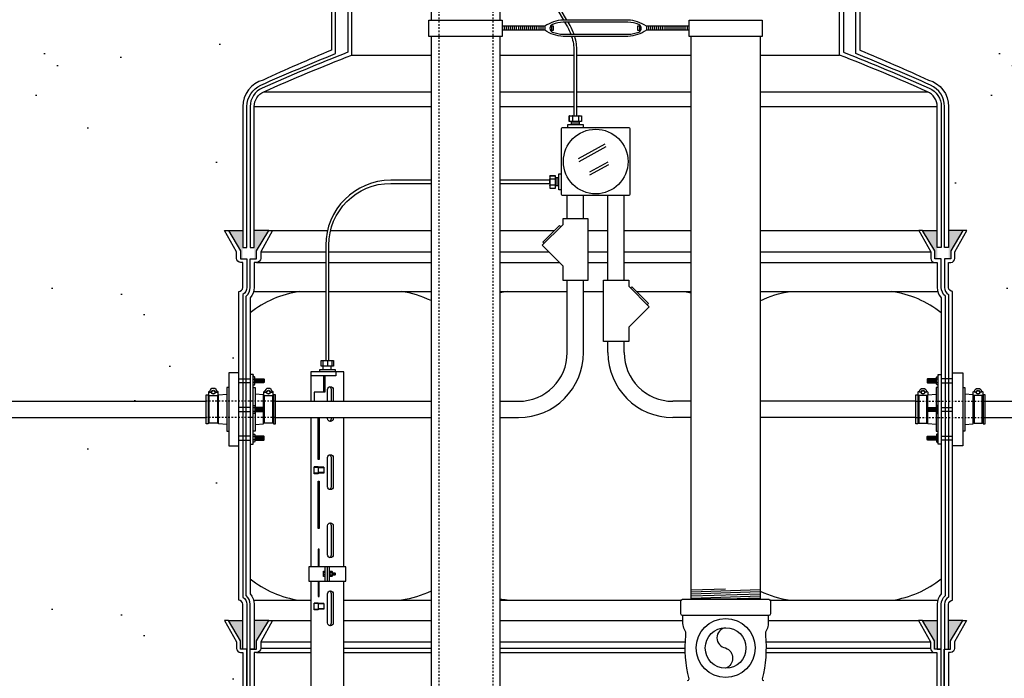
# Model space of a CAD drawing. Extents: x -285 to 5863, y 308 to 3178.
# Tile 517 of 622: x 5009 to 5070, y 918 to 959. Entities that reach past the tile are written whole.
import ezdxf

# ---------------------------------------------------------------- set-up
doc = ezdxf.new("R2010")
doc.units = 0
doc.header["$MEASUREMENT"] = 0
doc.header["$PDSIZE"] = 1
doc.linetypes.add('HIDDEN5', pattern=[0.05, 0.025, -0.025])
doc.layers.get('DEFPOINTS').update_dxf_attribs({"linetype": 'CONTINUOUS'})
for name, color, linetype in [('BOOT-CONDUIT', 1, 'CONTINUOUS'), ('CONDUIT', 2, 'CONTINUOUS'), ('DIM', 3, 'CONTINUOUS'), ('EXTRACTOR', 3, 'CONTINUOUS'), ('FILL-TUBE', 1, 'CONTINUOUS'), ('FRP-COLLAR', 1, 'CONTINUOUS'), ('FRP-SUMP', 2, 'CONTINUOUS'), ('GALV-4-PIPE', 4, 'CONTINUOUS'), ('J-BOX', 2, 'CONTINUOUS'), ('PEAGRAVEL-HATCH', 3, 'CONTINUOUS'), ('PROBE', 2, 'CONTINUOUS')]:
    doc.layers.add(name, color=color, linetype=linetype)
doc.styles.add('SIMPLEX', font='simplex')
doc.dimstyles.new('DIM64', dxfattribs={"dimscale": 64, "dimtxt": 0.09375, "dimasz": 0.09375, "dimexe": 0.0625, "dimexo": 0.0625, "dimgap": 0.046875, "dimtad": 1, "dimdec": 4, "dimzin": 3, "dimdsep": 46, "dimlunit": 4, "dimtxsty": 'SIMPLEX', "dimcen": 0, "dimclrd": 256, "dimclre": 256, "dimclrt": 256, "dimadec": 0, "dimazin": 0, "dimtfac": 1, "dimtdec": 4, "dimtmove": 0, "dimatfit": 3, "dimfxl": 1, "dimfrac": 2, "dimtolj": 1, "dimtzin": 0, "dimarcsym": 0})

# ---------------------------------------------------------------- blocks, each defined once
blk = doc.blocks.new('*D53')
at = {"layer": 'DEFPOINTS', "color": 0, "transparency": 16777216}
for p in [(5440.235, 978.296), (4823.479, 978.015), (4823.479, 700.523)]:
    blk.add_point(p, dxfattribs=at)
at = {"layer": 'DIM', "lineweight": -2, "transparency": 16777216}
for p, q in [((4823.479, 974.015), (4823.479, 696.523)), ((5440.235, 974.296), (5440.235, 696.523)), ((5434.235, 700.523), (4829.479, 700.523))]:
    blk.add_line(p, q, dxfattribs=at)
at = {"layer": 'DIM', "transparency": 16777216}
for points in [[(4829.479, 701.523), (4829.479, 699.523), (4823.479, 700.523)], [(5434.235, 701.523), (5434.235, 699.523), (5440.235, 700.523)]]:
    blk.add_solid(points, dxfattribs=at)
at = {"layer": 'DIM', "transparency": 16777216, "insert": (5131.857, 708.095), "char_height": 6, "attachment_point": 5, "style": 'SIMPLEX'}
blk.add_mtext('\\A1;51\'-4 3/4" (F.V. TANK SLAB)', dxfattribs=at)

msp = doc.modelspace()

# ---------------------------------------------------------------- hatches: boundary and pattern name
at = {"layer": 'FRP-SUMP'}
for points in [[(5023.01817, 945.77096), (5022.13472, 945.77096), (5022.88472, 944.52096), (5022.88472, 944.02096), (5023.01817, 944.02096)], [(5024.61817, 945.77096), (5023.71817, 945.77096), (5023.71817, 944.02096), (5023.86817, 944.02096), (5023.86817, 944.52096)], [(5065.73241, 945.77096), (5064.83241, 945.77096), (5065.58241, 944.52096), (5065.58241, 944.02096), (5065.73241, 944.02096)], [(5067.31586, 945.77096), (5066.43241, 945.77096), (5066.43241, 944.02096), (5066.56586, 944.02096), (5066.56586, 944.52096)], [(5023.01817, 921.77328), (5022.13472, 921.77328), (5022.88472, 920.52328), (5022.88472, 920.02328), (5023.01817, 920.02328)], [(5024.61817, 921.77328), (5023.71817, 921.77328), (5023.71817, 920.02328), (5023.86817, 920.02328), (5023.86817, 920.52328)], [(5065.73241, 921.77328), (5064.81817, 921.77328), (5065.56817, 920.52328), (5065.56817, 920.02328), (5065.71817, 920.02328), (5065.73241, 920.02328)], [(5067.30162, 921.77328), (5066.43241, 921.77328), (5066.43241, 920.02328), (5066.55162, 920.02328), (5066.55162, 920.52328)]]:
    msp.add_hatch(color=256, dxfattribs=at).paths.add_polyline_path(points)
at = {"layer": 'PEAGRAVEL-HATCH'}
h = msp.add_hatch(dxfattribs=at)
h.set_pattern_fill('AR-SAND', color=256, scale=7.5, style=0)
h.set_pattern_definition([(37.5, (5002.229, 935.266), (-0.4725, 14.4512), [0, -11.4, 0, -12.75, 0, -12.1875]), (7.5, (5002.229, 935.266), (13.273, 21.166), [0, -6.15, 0, -10.275, 0, -3.9375]), (327.5, (4993.004, 935.266), (23.356, 0.0424), [0, -3.75, 0, -13.5, 0, -17.625]), (317.5, (4993.004, 935.266), (22.546, 6.583), [0, -1.875, 0, -8.85, 0, -10.125])])
h.paths.add_polyline_path([(5028.47182, 956.87655), (5028.47451, 964.50891), (5002.22882, 964.50891), (5002.22882, 935.26579), (5020.77253, 935.26579), (5020.77253, 935.66298), (5020.90865, 935.66298), (5020.90865, 935.83262, -0.41421356), (5020.9399, 935.86444), (5020.95915, 935.86444, 0.35187469), (5020.97365, 935.87609, 2.48870246), (5020.95272, 935.82484), (5020.96805, 935.82484, -0.89681203), (5021.43766, 935.87609, 0.3518816), (5021.45216, 935.86444), (5021.47083, 935.86444, -0.41421372), (5021.50265, 935.83319), (5021.50265, 935.66211), (5022.02567, 935.69869), (5022.02567, 936.11157), (5022.14942, 936.11157), (5022.14942, 937.00876), (5022.76817, 937.00876), (5022.76817, 942.02096, 0.41421356), (5023.01817, 942.27096), (5023.01817, 943.80737), (5022.88472, 943.80737, -0.41421356), (5022.63472, 944.05737), (5022.63472, 944.45572), (5021.89819, 945.77096), (5022.13472, 945.77096), (5023.01817, 945.77096), (5023.01817, 953.39639, -0.33671624), (5024.26206, 955.03406, -0.00822165)])
h = msp.add_hatch(dxfattribs=at)
h.set_pattern_fill('AR-SAND', color=256, scale=7.5, style=0)
h.set_pattern_definition([(37.5, (5060.977, 935.266), (-0.4725, 14.4512), [0, -11.4, 0, -12.75, 0, -12.1875]), (7.5, (5060.977, 935.266), (13.273, 21.166), [0, -6.15, 0, -10.275, 0, -3.9375]), (327.5, (5051.752, 935.266), (23.356, 0.0424), [0, -3.75, 0, -13.5, 0, -17.625]), (317.5, (5051.752, 935.266), (22.546, 6.5826), [0, -1.875, 0, -8.85, 0, -10.125])])
h.paths.add_polyline_path([(5102.47882, 961.79407), (5060.97703, 961.79407), (5060.97876, 956.87655, -0.00822165), (5065.18852, 955.03406, -0.33671624), (5066.43241, 953.39639), (5066.43241, 945.77096), (5067.31586, 945.77096), (5067.55239, 945.77096), (5066.81586, 944.45572), (5066.81586, 944.05737, -0.41421356), (5066.56586, 943.80737), (5066.43241, 943.80737), (5066.43241, 942.27096, 0.41421356), (5066.68241, 942.02096), (5066.68241, 937.00876), (5067.30116, 937.00876), (5067.30116, 936.11157), (5067.42491, 936.11157), (5067.42491, 935.69869), (5067.94793, 935.66211), (5067.94793, 935.83262, -0.6000578), (5067.9928, 935.86555, 0.46507483), (5068.01292, 935.87609, -0.80321759), (5068.47693, 935.87609, 0.57507133), (5068.49846, 935.8621, -0.53001081), (5068.54193, 935.83319), (5068.54193, 935.66298), (5068.67805, 935.66298), (5068.67805, 935.26576), (5102.47882, 935.26576)])
h = msp.add_hatch(dxfattribs=at)
h.set_pattern_fill('AR-SAND', color=256, scale=7.5, style=0)
h.set_pattern_definition([(37.5, (5002.229, 915.523), (-0.4725, 14.451), [0, -11.4, 0, -12.75, 0, -12.1875]), (7.5, (5002.229, 915.523), (13.273, 21.166), [0, -6.15, 0, -10.275, 0, -3.9375]), (327.5, (4993.004, 915.523), (23.356, 0.0424), [0, -3.75, 0, -13.5, 0, -17.625]), (317.5, (4993.004, 915.523), (22.546, 6.583), [0, -1.875, 0, -8.85, 0, -10.125])])
h.paths.add_polyline_path([(5022.76817, 932.52282), (5022.14942, 932.52282), (5022.14942, 933.42001), (5022.02567, 933.42001), (5022.02567, 933.8329), (5021.51503, 933.8686), (5021.51503, 933.93048), (5021.45315, 933.93048), (5021.45315, 933.91464), (5020.95815, 933.91464), (5020.89628, 933.93048), (5020.89628, 933.8686), (5020.77253, 933.8686), (5020.77253, 934.26579), (5002.22882, 934.26579), (5002.22882, 916.52404), (5002.47882, 916.52404, 0.41421356), (5003.12802, 915.87484), (5003.12802, 915.52328), (5004.72882, 915.52328), (5005.72882, 917.52328), (5010.72882, 917.52328), (5011.72882, 915.52328), (5023.01817, 915.52328), (5023.01817, 919.80969), (5022.88472, 919.80969, -0.41421356), (5022.63472, 920.05969), (5022.63472, 920.45804), (5021.89819, 921.77328), (5022.13472, 921.77328), (5023.01817, 921.77328), (5023.01817, 922.77328, 0.41421356), (5022.76817, 923.02328)])
h = msp.add_hatch(dxfattribs=at)
h.set_pattern_fill('AR-SAND', color=256, scale=7.5, style=0)
h.set_pattern_definition([(37.5, (5066.682, 915.523), (-0.4725, 14.4512), [0, -11.4, 0, -12.75, 0, -12.1875]), (7.5, (5066.682, 915.523), (13.273, 21.166), [0, -6.15, 0, -10.275, 0, -3.9375]), (327.5, (5057.457, 915.523), (23.356, 0.0424), [0, -3.75, 0, -13.5, 0, -17.625]), (317.5, (5057.457, 915.523), (22.546, 6.5826), [0, -1.875, 0, -8.85, 0, -10.125])])
h.paths.add_polyline_path([(5102.47882, 934.26576), (5068.67805, 934.26576), (5068.67805, 933.8686), (5068.5543, 933.8686), (5068.5543, 933.93048), (5068.49243, 933.93048), (5068.49243, 933.91464), (5067.99743, 933.91464), (5067.93555, 933.93048), (5067.93555, 933.8686), (5067.42491, 933.8329), (5067.42491, 933.42001), (5067.30116, 933.42001), (5067.30116, 932.52282), (5066.68241, 932.52282), (5066.68241, 923.02328), (5066.68241, 921.77328), (5067.30162, 921.77328), (5067.53816, 921.77328), (5066.80162, 920.45804), (5066.80162, 920.05969, -0.26074536), (5066.68241, 919.84663), (5066.68241, 915.52328), (5074.22882, 915.52328), (5075.22882, 917.52328), (5080.22882, 917.52328), (5081.22882, 915.52328), (5090.72882, 915.52328), (5091.72882, 917.52328), (5096.72882, 917.52328), (5097.72882, 915.52328), (5102.47882, 915.52328)])

# ---------------------------------------------------------------- linework, layer by layer
at = {"layer": 'BOOT-CONDUIT', "color": 7}
for p, q in [((5022.76817, 936.65122), (5023.46817, 936.65122)), ((5023.46817, 936.40372), (5022.76817, 936.40372)), ((5023.65112, 936.62686), (5023.75705, 936.62686)), ((5023.75705, 936.42787), (5023.65112, 936.42787)), ((5023.80611, 936.40362), (5023.80611, 936.65112)), ((5023.86861, 936.40362), (5023.86861, 936.65112)), ((5023.93111, 936.40362), (5023.93111, 936.65112)), ((5023.99361, 936.40362), (5023.99361, 936.65112)), ((5024.05611, 936.40362), (5024.05611, 936.65112)), ((5024.11861, 936.40362), (5024.11861, 936.65112)), ((5024.18111, 936.40362), (5024.18111, 936.65112)), ((5024.24361, 936.40362), (5024.24361, 936.65112)), ((5024.30611, 936.40362), (5024.30611, 936.65112)), ((5065.14447, 936.40362), (5065.14447, 936.65112)), ((5065.20697, 936.40362), (5065.20697, 936.65112)), ((5065.26947, 936.40362), (5065.26947, 936.65112)), ((5065.33197, 936.40362), (5065.33197, 936.65112)), ((5065.39447, 936.40362), (5065.39447, 936.65112)), ((5065.45697, 936.40362), (5065.45697, 936.65112)), ((5065.51947, 936.40362), (5065.51947, 936.65112)), ((5065.58197, 936.40362), (5065.58197, 936.65112)), ((5065.64447, 936.40362), (5065.64447, 936.65112)), ((5065.79946, 936.62686), (5065.69353, 936.62686)), ((5065.69353, 936.42787), (5065.79946, 936.42787)), ((5066.68241, 936.65122), (5065.98241, 936.65122)), ((5065.98241, 936.40372), (5066.68241, 936.40372)), ((5023.46817, 934.88944), (5022.76817, 934.88944)), ((5022.76817, 934.64194), (5023.46817, 934.64194)), ((5023.75705, 934.86529), (5023.65112, 934.86529)), ((5023.65112, 934.6663), (5023.75705, 934.6663)), ((5023.80611, 934.88954), (5023.80611, 934.64204)), ((5023.86861, 934.88954), (5023.86861, 934.64204)), ((5023.93111, 934.88954), (5023.93111, 934.64204)), ((5023.99361, 934.88954), (5023.99361, 934.64204)), ((5024.05611, 934.88954), (5024.05611, 934.64204)), ((5024.11861, 934.88954), (5024.11861, 934.64204)), ((5024.18111, 934.88954), (5024.18111, 934.64204)), ((5024.24361, 934.88954), (5024.24361, 934.64204)), ((5024.30611, 934.88954), (5024.30611, 934.64204)), ((5065.14447, 934.88954), (5065.14447, 934.64204)), ((5065.20697, 934.88954), (5065.20697, 934.64204)), ((5065.26947, 934.88954), (5065.26947, 934.64204)), ((5065.33197, 934.88954), (5065.33197, 934.64204)), ((5065.39447, 934.88954), (5065.39447, 934.64204)), ((5065.45697, 934.88954), (5065.45697, 934.64204)), ((5065.51947, 934.88954), (5065.51947, 934.64204)), ((5065.58197, 934.88954), (5065.58197, 934.64204)), ((5065.64447, 934.88954), (5065.64447, 934.64204)), ((5065.69353, 934.86529), (5065.79946, 934.86529)), ((5065.79946, 934.6663), (5065.69353, 934.6663)), ((5065.98241, 934.88944), (5066.68241, 934.88944)), ((5066.68241, 934.64194), (5065.98241, 934.64194)), ((5023.46817, 933.12786), (5022.76817, 933.12786)), ((5022.76817, 932.88036), (5023.46817, 932.88036)), ((5023.75705, 933.10371), (5023.65112, 933.10371)), ((5023.65112, 932.90472), (5023.75705, 932.90472)), ((5023.80611, 933.12797), (5023.80611, 932.88047)), ((5023.86861, 933.12797), (5023.86861, 932.88047)), ((5023.93111, 933.12797), (5023.93111, 932.88047)), ((5023.99361, 933.12797), (5023.99361, 932.88047)), ((5024.05611, 933.12797), (5024.05611, 932.88047)), ((5024.11861, 933.12797), (5024.11861, 932.88047)), ((5024.18111, 933.12797), (5024.18111, 932.88047)), ((5024.24361, 933.12797), (5024.24361, 932.88047)), ((5024.30611, 933.12797), (5024.30611, 932.88047)), ((5065.14447, 933.12797), (5065.14447, 932.88047)), ((5065.20697, 933.12797), (5065.20697, 932.88047)), ((5065.26947, 933.12797), (5065.26947, 932.88047)), ((5065.33197, 933.12797), (5065.33197, 932.88047)), ((5065.39447, 933.12797), (5065.39447, 932.88047)), ((5065.45697, 933.12797), (5065.45697, 932.88047)), ((5065.51947, 933.12797), (5065.51947, 932.88047)), ((5065.58197, 933.12797), (5065.58197, 932.88047)), ((5065.64447, 933.12797), (5065.64447, 932.88047)), ((5065.69353, 933.10371), (5065.79946, 933.10371)), ((5065.79946, 932.90472), (5065.69353, 932.90472)), ((5065.98241, 933.12786), (5066.68241, 933.12786)), ((5066.68241, 932.88036), (5065.98241, 932.88036))]:
    msp.add_line(p, q, dxfattribs=at)
at = {"layer": 'BOOT-CONDUIT', "linetype": 'Continuous'}
for p, q in [((5020.89628, 935.6011), (5020.95815, 935.6011)), ((5021.45315, 935.6011), (5021.51503, 935.6011)), ((5024.34739, 935.6011), (5024.28551, 935.6011)), ((5024.90426, 935.6011), (5024.84239, 935.6011)), ((5064.54632, 935.6011), (5064.60819, 935.6011)), ((5065.10319, 935.6011), (5065.16507, 935.6011)), ((5067.99743, 935.6011), (5067.93555, 935.6011)), ((5068.5543, 935.6011), (5068.49243, 935.6011)), ((5020.95815, 933.93048), (5020.89628, 933.93048)), ((5021.51503, 933.93048), (5021.45315, 933.93048)), ((5024.28551, 933.93048), (5024.34739, 933.93048)), ((5024.84239, 933.93048), (5024.90426, 933.93048)), ((5064.60819, 933.93048), (5064.54632, 933.93048)), ((5065.16507, 933.93048), (5065.10319, 933.93048)), ((5067.93555, 933.93048), (5067.99743, 933.93048)), ((5068.49243, 933.93048), (5068.5543, 933.93048))]:
    msp.add_line(p, q, dxfattribs=at)
for points in [[(5022.76817, 932.52282), (5022.76817, 937.00876), (5022.14942, 937.00876), (5022.14942, 932.52282)], [(5066.68241, 932.52282), (5066.68241, 937.00876), (5067.30116, 937.00876), (5067.30116, 932.52282)], [(5020.77253, 933.8686), (5020.77253, 935.66298), (5020.89628, 935.66298), (5020.89628, 935.6011), (5020.89628, 933.93048), (5020.89628, 933.8686)], [(5024.90426, 933.8686), (5025.02802, 933.8686), (5025.02802, 935.66298), (5024.90426, 935.66298), (5024.90426, 935.6011), (5024.90426, 933.93048)], [(5064.54632, 933.8686), (5064.42257, 933.8686), (5064.42257, 935.66298), (5064.54632, 935.66298), (5064.54632, 935.6011), (5064.54632, 933.93048)], [(5068.67805, 933.8686), (5068.67805, 935.66298), (5068.5543, 935.66298), (5068.5543, 935.6011), (5068.5543, 933.93048), (5068.5543, 933.8686)]]:
    msp.add_lwpolyline(points, close=True, dxfattribs=at)
at = {"layer": 'BOOT-CONDUIT'}
for points in [[(5023.65112, 936.90432), (5023.46817, 936.90432), (5023.46817, 932.62752), (5023.65112, 932.62752), (5023.65112, 936.90432), (5023.65112, 936.84888)], [(5065.79946, 936.90432), (5065.98241, 936.90432), (5065.98241, 932.62752), (5065.79946, 932.62752), (5065.79946, 936.90432), (5065.79946, 936.84888)]]:
    msp.add_lwpolyline(points, dxfattribs=at)
at = {"layer": 'BOOT-CONDUIT', "color": 7}
for points in [[(5023.65112, 936.27988), (5023.73791, 936.27988), (5023.75705, 936.31303), (5023.75705, 936.7417), (5023.73791, 936.77486), (5023.65112, 936.77486)], [(5023.75705, 936.65112), (5024.30611, 936.65112), (5024.33704, 936.62018), (5024.33704, 936.43456), (5024.33432, 936.43184), (5024.30611, 936.40362), (5023.75705, 936.40362)], [(5065.69353, 936.65112), (5065.14447, 936.65112), (5065.11354, 936.62018), (5065.11354, 936.43456), (5065.11626, 936.43184), (5065.14447, 936.40362), (5065.69353, 936.40362)], [(5065.79946, 936.27988), (5065.71267, 936.27988), (5065.69353, 936.31303), (5065.69353, 936.7417), (5065.71267, 936.77486), (5065.79946, 936.77486)], [(5021.45315, 935.61694), (5021.45315, 933.91464), (5020.95815, 933.91464), (5020.95815, 935.61694)], [(5024.84239, 935.61694), (5024.84239, 933.91464), (5024.34739, 933.91464), (5024.34739, 935.61694)], [(5064.60819, 935.61694), (5064.60819, 933.91464), (5065.10319, 933.91464), (5065.10319, 935.61694)], [(5067.99743, 935.61694), (5067.99743, 933.91464), (5068.49243, 933.91464), (5068.49243, 935.61694)], [(5023.65112, 935.01328), (5023.73791, 935.01328), (5023.75705, 934.98013), (5023.75705, 934.55146), (5023.73791, 934.5183), (5023.65112, 934.5183)], [(5023.75705, 934.64204), (5024.30611, 934.64204), (5024.33704, 934.67298), (5024.33704, 934.8586), (5024.33432, 934.86132), (5024.30611, 934.88954), (5023.75705, 934.88954)], [(5065.69353, 934.64204), (5065.14447, 934.64204), (5065.11354, 934.67298), (5065.11354, 934.8586), (5065.11626, 934.86132), (5065.14447, 934.88954), (5065.69353, 934.88954)], [(5065.79946, 935.01328), (5065.71267, 935.01328), (5065.69353, 934.98013), (5065.69353, 934.55146), (5065.71267, 934.5183), (5065.79946, 934.5183)], [(5023.65112, 933.25171), (5023.73791, 933.25171), (5023.75705, 933.21855), (5023.75705, 932.78988), (5023.73791, 932.75672), (5023.65112, 932.75672)], [(5023.75705, 932.88047), (5024.30611, 932.88047), (5024.33704, 932.9114), (5024.33704, 933.09703), (5024.33432, 933.09975), (5024.30611, 933.12797), (5023.75705, 933.12797)], [(5065.69353, 932.88047), (5065.14447, 932.88047), (5065.11354, 932.9114), (5065.11354, 933.09703), (5065.11626, 933.09975), (5065.14447, 933.12797), (5065.69353, 933.12797)], [(5065.79946, 933.25171), (5065.71267, 933.25171), (5065.69353, 933.21855), (5065.69353, 932.78988), (5065.71267, 932.75672), (5065.79946, 932.75672)]]:
    msp.add_lwpolyline(points, dxfattribs=at)
for points in [[(5020.97365, 935.87609, -0.35187184), (5020.95915, 935.86444), (5020.9399, 935.86444, 0.41421356), (5020.90865, 935.83262), (5020.90865, 935.64819, 0.41421356), (5020.94048, 935.61694), (5021.4714, 935.61694, 0.41421341), (5021.50265, 935.64877), (5021.50265, 935.83319, 0.41421372), (5021.47083, 935.86444), (5021.45216, 935.86444, -0.35188198), (5021.43766, 935.87609)], [(5021.32445, 935.82484), (5021.44325, 935.82484, 1), (5020.96805, 935.82484), (5021.08685, 935.82484)], [(5024.36288, 935.87609, -0.35187184), (5024.34838, 935.86444), (5024.32914, 935.86444, 0.41421356), (5024.29789, 935.83262), (5024.29789, 935.64819, 0.41421356), (5024.32972, 935.61694), (5024.86064, 935.61694, 0.41421341), (5024.89189, 935.64877), (5024.89189, 935.83319, 0.41421372), (5024.86006, 935.86444), (5024.8414, 935.86444, -0.35188198), (5024.8269, 935.87609)], [(5024.71369, 935.82484), (5024.83249, 935.82484, 1), (5024.35729, 935.82484), (5024.47609, 935.82484)], [(5065.0877, 935.87609, 0.35187184), (5065.1022, 935.86444), (5065.12144, 935.86444, -0.41421356), (5065.15269, 935.83262), (5065.15269, 935.64819, -0.41421356), (5065.12086, 935.61694), (5064.58994, 935.61694, -0.41421341), (5064.55869, 935.64877), (5064.55869, 935.83319, -0.41421372), (5064.59052, 935.86444), (5064.60918, 935.86444, 0.35188198), (5064.62368, 935.87609)], [(5064.73689, 935.82484), (5064.61809, 935.82484, -1), (5065.09329, 935.82484), (5064.97449, 935.82484)], [(5068.47693, 935.87609, 0.35187184), (5068.49144, 935.86444), (5068.51068, 935.86444, -0.41421356), (5068.54193, 935.83262), (5068.54193, 935.64819, -0.41421356), (5068.5101, 935.61694), (5067.97918, 935.61694, -0.41421341), (5067.94793, 935.64877), (5067.94793, 935.83319, -0.41421372), (5067.97976, 935.86444), (5067.99842, 935.86444, 0.35188198), (5068.01292, 935.87609)], [(5068.12613, 935.82484), (5068.00733, 935.82484, -1), (5068.48253, 935.82484), (5068.36373, 935.82484)]]:
    msp.add_lwpolyline(points, format="xyb", dxfattribs=at)
at = {"layer": 'BOOT-CONDUIT', "linetype": 'Continuous'}
for points in [[(5022.14942, 936.11157), (5022.02567, 936.11157), (5022.02567, 933.42001), (5022.14942, 933.42001)], [(5023.65112, 936.11157), (5023.77487, 936.11157), (5023.77487, 934.88954)], [(5065.79946, 936.11157), (5065.67571, 936.11157), (5065.67571, 934.88954)], [(5067.30116, 936.11157), (5067.42491, 936.11157), (5067.42491, 933.42001), (5067.30116, 933.42001)], [(5022.02567, 933.8329), (5021.51503, 933.8686), (5021.51503, 935.6011), (5021.51503, 935.66298), (5022.02567, 935.69869)], [(5024.28551, 934.88954), (5024.28551, 935.6011), (5024.28551, 935.66298), (5023.77487, 935.69869)], [(5065.16507, 934.88954), (5065.16507, 935.6011), (5065.16507, 935.66298), (5065.67571, 935.69869)], [(5067.42491, 933.8329), (5067.93555, 933.8686), (5067.93555, 935.6011), (5067.93555, 935.66298), (5067.42491, 935.69869)], [(5023.77487, 934.64204), (5023.77487, 933.42001), (5023.65112, 933.42001)], [(5023.77487, 933.8329), (5024.28551, 933.8686), (5024.28551, 934.64204)], [(5065.67571, 933.8329), (5065.16507, 933.8686), (5065.16507, 934.64204)], [(5065.67571, 934.64204), (5065.67571, 933.42001), (5065.79946, 933.42001)]]:
    msp.add_lwpolyline(points, dxfattribs=at)
at = {"layer": 'BOOT-CONDUIT', "color": 7}
for centre in [(5021.20565, 935.82484), (5024.59489, 935.82484), (5064.85569, 935.82484), (5068.24493, 935.82484)]:
    msp.add_circle(centre, 0.1188, dxfattribs=at)
at = {"layer": 'BOOT-CONDUIT', "color": 8}
for centre in [(5021.20565, 935.82484), (5024.59489, 935.82484), (5064.85569, 935.82484), (5068.24493, 935.82484)]:
    msp.add_circle(centre, 0.10296, dxfattribs=at)
at = {"layer": 'CONDUIT'}
for p, q in [((5042.9751, 946.4966), (5042.9751, 947.9235)), ((5043.9751, 946.4966), (5043.9751, 947.9235)), ((5045.47548, 942.7187), (5045.47548, 947.9235)), ((5046.47548, 942.7187), (5046.47548, 947.9235)), ((5042.9751, 938.26579), (5042.9751, 942.7187)), ((5043.9751, 938.26579), (5043.9751, 942.7187)), ((5002.22882, 935.26579), (5020.77253, 935.26579)), ((5025.02802, 935.26579), (5034.60029, 935.26579)), ((5038.85029, 935.26579), (5039.9751, 935.26579)), ((5050.59317, 935.26579), (5049.47548, 935.26579)), ((5064.42257, 935.26579), (5054.84317, 935.26579)), ((5068.67805, 935.26576), (5145.53223, 935.26576)), ((5002.22882, 934.26579), (5020.77253, 934.26579)), ((5025.02802, 934.26579), (5034.60029, 934.26579)), ((5038.85029, 934.26579), (5039.9751, 934.26579)), ((5050.59317, 934.26579), (5049.47548, 934.26579)), ((5064.42257, 934.26579), (5054.84317, 934.26579)), ((5068.67805, 934.26576), (5145.53223, 934.26576))]:
    msp.add_line(p, q, dxfattribs=at)
at = {"layer": 'CONDUIT', "linetype": 'Continuous'}
for p, q in [((5045.47548, 938.26579), (5045.47548, 938.94081)), ((5046.47548, 938.26579), (5046.47548, 938.94081))]:
    msp.add_line(p, q, dxfattribs=at)
at = {"layer": 'CONDUIT', "color": 7, "linetype": 'HIDDEN5'}
for p, q in [((5025.02802, 935.26579), (5020.77253, 935.26579)), ((5064.42257, 935.26579), (5068.67805, 935.26579)), ((5025.02802, 934.26579), (5020.77253, 934.26579)), ((5064.42257, 934.26579), (5068.67805, 934.26579))]:
    msp.add_line(p, q, dxfattribs=at)
at = {"layer": 'CONDUIT'}
for points in [[(5042.6973, 946.12185), (5041.44019, 944.86474), (5042.6973, 943.60762), (5042.6973, 942.7187), (5044.25291, 942.7187), (5044.25291, 946.4966), (5042.6973, 946.4966)], [(5046.75328, 942.34396), (5048.01039, 941.08684), (5046.75328, 939.82973), (5046.75328, 938.94081), (5045.19767, 938.94081), (5045.19767, 942.7187), (5046.75328, 942.7187)]]:
    msp.add_lwpolyline(points, close=True, dxfattribs=at)
for points in [[(5042.57945, 946.004), (5042.50088, 946.08257), (5041.47947, 945.06116), (5041.55804, 944.98259)], [(5046.87113, 942.22611), (5046.9497, 942.30468), (5047.97111, 941.28327), (5047.89254, 941.2047)]]:
    msp.add_lwpolyline(points, dxfattribs=at)
for centre, radius, start, end in [((5039.9751, 938.26579), 3, 270, 0), ((5039.9751, 938.26579), 4, 270, 0), ((5049.47548, 938.26579), 4, 180, 270), ((5049.47548, 938.26579), 3, 180, 270)]:
    msp.add_arc(centre, radius, start, end, dxfattribs=at)
at = {"layer": 'EXTRACTOR', "color": 3}
for points in [[(5050.09317, 922.05613, 0.41421356), (5050.06317, 922.08613), (5050.06192, 922.08613, -0.41421356), (5049.96817, 922.17988), (5049.96817, 922.99238, -0.41421356), (5050.06192, 923.08613), (5055.37442, 923.08613, -0.41421356), (5055.46817, 922.99238), (5055.46817, 922.17988, -0.41421356), (5055.37442, 922.08613), (5050.06192, 922.08613)], [(5050.37442, 918.08613, 0.41421356), (5050.46817, 918.17988, -0.08604188), (5050.2724, 920.86315, 0.16067437), (5050.19044, 921.23002, -0.13542414), (5050.09317, 921.58256), (5050.09317, 922.05613)], [(5055.34317, 922.05613), (5055.34317, 921.58256, -0.13542414), (5055.2459, 921.23002, 0.16067437), (5055.16394, 920.86315, -0.08604188), (5054.96817, 918.17988, 0.41421356), (5055.06192, 918.08613)]]:
    msp.add_lwpolyline(points, format="xyb", dxfattribs=at)
at = {"layer": 'EXTRACTOR', "color": 1}
msp.add_lwpolyline([(5052.71817, 921.33613, 0.85423555), (5052.71817, 920.08613, -0.68858504), (5052.71817, 918.83613)], format="xyb", dxfattribs=at)
at = {"layer": 'EXTRACTOR', "color": 3}
for radius in [1.8125, 1.25]:
    msp.add_circle((5052.71817, 920.08613), radius, dxfattribs=at)
msp.add_arc((5055.37317, 922.05613), 0.03, 90, 180, dxfattribs=at)
at = {"layer": 'FILL-TUBE', "linetype": 'HIDDEN5'}
msp.add_line((5035.07518, 966.87536), (5035.07518, 911.11269), dxfattribs=at)
at = {"layer": 'FILL-TUBE', "color": 1, "linetype": 'HIDDEN5'}
msp.add_line((5038.38964, 966.87536), (5038.38964, 805.27328), dxfattribs=at)
at = {"layer": 'FRP-COLLAR', "color": 7, "linetype": 'Continuous'}
for p, q in [((5024.8547, 921.77328), (5027.20741, 921.77328)), ((5029.22893, 921.77328), (5034.60029, 921.77328)), ((5038.85029, 921.77328), (5050.09317, 921.77328)), ((5055.34317, 921.77328), (5064.58164, 921.77328)), ((5024.11817, 920.45804), (5027.20741, 920.45804)), ((5027.20741, 920.05969), (5024.11817, 920.05969)), ((5029.22893, 920.45804), (5034.60029, 920.45804)), ((5034.60029, 920.05969), (5029.22893, 920.05969)), ((5038.85029, 920.45804), (5050.24276, 920.45804)), ((5050.23402, 920.05969), (5038.85029, 920.05969)), ((5055.19358, 920.45804), (5065.31817, 920.45804)), ((5065.31817, 920.05969), (5055.20233, 920.05969)), ((5023.86817, 919.80969), (5027.20741, 919.80969)), ((5029.22893, 919.80969), (5034.60029, 919.80969)), ((5038.85029, 919.80969), (5050.23883, 919.80969)), ((5055.19752, 919.80969), (5065.56817, 919.80969))]:
    msp.add_line(p, q, dxfattribs=at)
at = {"layer": 'FRP-COLLAR'}
for points in [[(5023.26817, 915.52328), (5023.26817, 920.02328), (5023.26817, 917.52328), (5023.26817, 920.02328), (5023.26817, 917.52328), (5023.26817, 920.02328), (5023.01817, 920.02328), (5022.88472, 920.02328), (5022.88472, 920.52328), (5022.13472, 921.77328), (5021.89819, 921.77328), (5022.63472, 920.45804), (5022.63472, 920.05969, 0.41421356), (5022.88472, 919.80969), (5023.01817, 919.80969), (5023.01817, 915.52328)], [(5023.46817, 915.52328), (5023.46817, 920.02328), (5023.71817, 920.02328), (5023.86817, 920.02328), (5023.86817, 920.52328), (5024.61817, 921.77328), (5024.8547, 921.77328), (5024.11817, 920.45804), (5024.11817, 920.05969, -0.41421356), (5023.86817, 919.80969), (5023.71817, 919.80969), (5023.71817, 915.52328)], [(5065.96817, 915.52328), (5065.96817, 920.02328), (5065.71817, 920.02328), (5065.56817, 920.02328), (5065.56817, 920.52328), (5064.81817, 921.77328), (5064.58164, 921.77328), (5065.31817, 920.45804), (5065.31817, 920.05969, 0.41421356), (5065.56817, 919.80969), (5065.71817, 919.80969), (5065.71817, 915.52328)], [(5066.16817, 915.52328), (5066.16817, 920.02328), (5066.16817, 917.52328), (5066.16817, 920.02328), (5066.16817, 917.52328), (5066.16817, 920.02328), (5066.41817, 920.02328), (5066.55162, 920.02328), (5066.55162, 920.52328), (5067.30162, 921.77328), (5067.53816, 921.77328), (5066.80162, 920.45804), (5066.80162, 920.05969, -0.41421356), (5066.55162, 919.80969), (5066.41817, 919.80969), (5066.41817, 915.52328)]]:
    msp.add_lwpolyline(points, format="xyb", close=True, dxfattribs=at)
at = {"layer": 'FRP-SUMP', "color": 7, "linetype": 'Continuous'}
for p, q in [((5029.72529, 956.57108), (5034.60029, 956.57108)), ((5038.85029, 956.57108), (5043.3864, 956.57108)), ((5043.5739, 956.57108), (5050.60029, 956.57108)), ((5054.85029, 956.57108), (5059.72529, 956.57108)), ((5024.31317, 954.3107), (5034.60029, 954.3107)), ((5038.85029, 954.3107), (5043.3864, 954.3107)), ((5043.5739, 954.3107), (5050.59318, 954.3107)), ((5054.84318, 954.3107), (5065.13741, 954.3107)), ((5023.71817, 953.39639), (5034.60029, 953.39639)), ((5038.85029, 953.39639), (5043.3864, 953.39639)), ((5043.5739, 953.39639), (5050.59318, 953.39639)), ((5054.84318, 953.39639), (5065.73241, 953.39639)), ((5024.8547, 945.77096), (5028.22415, 945.77096)), ((5028.41695, 945.77096), (5034.60029, 945.77096)), ((5038.85029, 945.77096), (5042.18927, 945.77096)), ((5044.25291, 945.77096), (5045.47548, 945.77096)), ((5046.47548, 945.77096), (5050.59318, 945.77096)), ((5054.84318, 945.77096), (5064.59588, 945.77096)), ((5024.11817, 944.45572), (5028.11938, 944.45572)), ((5028.30688, 944.45572), (5034.60029, 944.45572)), ((5038.85029, 944.45572), (5041.8492, 944.45572)), ((5044.25291, 944.45572), (5045.47548, 944.45572)), ((5046.47548, 944.45572), (5050.59318, 944.45572)), ((5054.84318, 944.45572), (5065.33241, 944.45572)), ((5023.86817, 943.80737), (5028.11938, 943.80737)), ((5028.30688, 943.80737), (5034.60029, 943.80737)), ((5038.85029, 943.80737), (5042.49755, 943.80737)), ((5044.25291, 943.80737), (5045.47548, 943.80737)), ((5046.47548, 943.80737), (5050.59318, 943.80737)), ((5054.84318, 943.80737), (5065.58241, 943.80737))]:
    msp.add_line(p, q, dxfattribs=at)
at = {"layer": 'FRP-SUMP'}
for p, q in [((5022.13472, 945.77096), (5023.01817, 945.77096)), ((5024.61817, 945.77096), (5023.71817, 945.77096)), ((5064.83241, 945.77096), (5065.73241, 945.77096)), ((5067.31586, 945.77096), (5066.43241, 945.77096)), ((5022.13472, 921.77328), (5023.01817, 921.77328)), ((5024.61817, 921.77328), (5023.71817, 921.77328)), ((5064.81817, 921.77328), (5065.73241, 921.77328)), ((5067.30162, 921.77328), (5066.43241, 921.77328))]:
    msp.add_line(p, q, dxfattribs=at)
at = {"layer": 'FRP-SUMP', "color": 7}
for p, q in [((5023.68469, 942.02096), (5028.11938, 942.02096)), ((5028.30688, 942.02096), (5034.60029, 942.02096)), ((5038.85029, 942.02096), (5042.9751, 942.02096)), ((5043.9751, 942.02096), (5045.19767, 942.02096)), ((5047.23342, 942.02096), (5050.59318, 942.02096)), ((5054.84318, 942.02096), (5065.76589, 942.02096)), ((5023.68469, 923.02328), (5027.20741, 923.02328)), ((5029.22893, 923.02328), (5034.60029, 923.02328)), ((5038.85029, 923.02328), (5049.97341, 923.02328)), ((5055.46293, 923.02328), (5065.76589, 923.02328))]:
    msp.add_line(p, q, dxfattribs=at)
at = {"layer": 'FRP-SUMP'}
for points in [[(5028.47529, 966.71159), (5028.47182, 956.87655, 0.00822165), (5024.26206, 955.03406, 0.33671624), (5023.01817, 953.39639), (5023.01817, 944.7256), (5023.26817, 944.7256), (5023.26817, 953.39639, -0.29672907), (5024.13092, 954.72214, -0.0090466), (5028.72529, 956.65861), (5028.72529, 966.46159)], [(5029.47529, 966.46159), (5029.47529, 956.74136, 0.01036772), (5024.21192, 954.53928, 0.29672907), (5023.46817, 953.39639), (5023.46817, 944.7256), (5023.71817, 944.7256), (5023.71817, 953.39639, -0.29672907), (5024.31317, 954.3107, -0.01067744), (5029.72529, 956.57108), (5029.72529, 966.71159)], [(5059.97529, 966.46159), (5059.97529, 956.74136, -0.01036772), (5065.23866, 954.53928, -0.29672907), (5065.98241, 953.39639), (5065.98241, 944.7256), (5065.73241, 944.7256), (5065.73241, 953.39639, 0.29672907), (5065.13741, 954.3107, 0.01067744), (5059.72529, 956.57108), (5059.72529, 966.71159)], [(5060.97529, 966.71159), (5060.97876, 956.87655, -0.00822165), (5065.18852, 955.03406, -0.33671624), (5066.43241, 953.39639), (5066.43241, 944.7256), (5066.18241, 944.7256), (5066.18241, 953.39639, 0.29672907), (5065.31967, 954.72214, 0.0090466), (5060.72529, 956.65861), (5060.72529, 966.46159)]]:
    msp.add_lwpolyline(points, format="xyb", dxfattribs=at)
for points in [[(5023.26817, 944.02096), (5023.26817, 942.27096, -0.26794919), (5023.01817, 941.83794), (5023.01817, 923.20629, -0.26794919), (5023.26817, 922.77328), (5023.26817, 920.02328), (5023.01817, 920.02328), (5023.01817, 922.77328, 0.41421356), (5022.76817, 923.02328), (5022.76817, 942.02096), (5022.76817, 942.02096, 0.41421356), (5023.01817, 942.27096), (5023.01817, 943.80737), (5022.88472, 943.80737, -0.41421356), (5022.63472, 944.05737), (5022.63472, 944.45572), (5021.89819, 945.77096), (5022.13472, 945.77096), (5022.88472, 944.52096), (5022.88472, 944.02096), (5023.01817, 944.02096), (5023.26817, 944.02096), (5023.26817, 944.02096), (5023.26817, 944.02096), (5023.26817, 944.02096)], [(5023.46817, 920.02328), (5023.46817, 922.77328, 0.22167085), (5023.21817, 923.30947), (5023.21817, 941.73477, 0.22167085), (5023.46817, 942.27096), (5023.46817, 944.02096), (5023.71817, 944.02096), (5023.86817, 944.02096), (5023.86817, 944.52096), (5024.61817, 945.77096), (5024.8547, 945.77096), (5024.11817, 944.45572), (5024.11817, 944.05737, -0.41421356), (5023.86817, 943.80737), (5023.71817, 943.80737), (5023.71817, 942.27096, -0.18776323), (5023.46817, 941.6287), (5023.46817, 923.41554, -0.18776323), (5023.71817, 922.77328), (5023.71817, 920.02328), (5023.46817, 920.02328)], [(5065.98241, 920.02328), (5065.98241, 922.77328, -0.22167085), (5066.23241, 923.30947), (5066.23241, 941.73477, -0.22167085), (5065.98241, 942.27096), (5065.98241, 944.02096), (5065.73241, 944.02096), (5065.58241, 944.02096), (5065.58241, 944.52096), (5064.83241, 945.77096), (5064.59588, 945.77096), (5065.33241, 944.45572), (5065.33241, 944.05737, 0.41421356), (5065.58241, 943.80737), (5065.73241, 943.80737), (5065.73241, 942.27096, 0.18776323), (5065.98241, 941.6287), (5065.98241, 923.41554, 0.18776323), (5065.73241, 922.77328), (5065.73241, 920.02328), (5065.98241, 920.02328)], [(5066.18241, 944.02096), (5066.18241, 942.27096, 0.26794919), (5066.43241, 941.83794), (5066.43241, 923.20629, 0.26794919), (5066.18241, 922.77328), (5066.18241, 920.02328), (5066.43241, 920.02328), (5066.43241, 922.77328, -0.41421356), (5066.68241, 923.02328), (5066.68241, 942.02096), (5066.68241, 942.02096, -0.41421356), (5066.43241, 942.27096), (5066.43241, 943.80737), (5066.56586, 943.80737, 0.41421356), (5066.81586, 944.05737), (5066.81586, 944.45572), (5067.55239, 945.77096), (5067.31586, 945.77096), (5066.56586, 944.52096), (5066.56586, 944.02096), (5066.43241, 944.02096), (5066.18241, 944.02096), (5066.18241, 944.02096), (5066.18241, 944.02096), (5066.18241, 944.02096)]]:
    msp.add_lwpolyline(points, format="xyb", close=True, dxfattribs=at)
at = {"layer": 'FRP-SUMP', "color": 7}
for points in [[(5034.60029, 941.4579, 0.07566232), (5032.76969, 942.02096)], [(5039.26969, 942.02096, 0.01675195), (5038.85029, 941.94427, 0.01675195)], [(5050.18089, 942.02096, -0.01646588), (5050.59318, 941.94581, -0.01646588)], [(5054.84318, 941.45447, -0.0759745), (5056.68089, 942.02096)], [(5034.60029, 923.58633, -0.07566232), (5032.76969, 923.02328)], [(5039.26969, 923.02328, -0.01675195), (5038.85029, 923.09997, -0.01675195)], [(5054.84317, 923.58977, 0.07597468), (5056.68089, 923.02328)]]:
    msp.add_lwpolyline(points, format="xyb", dxfattribs=at)
for centre, start, end in [((5027.43546, 935.72546), 98.4429483, 128.5610949), ((5062.01512, 935.72546), 51.4389051, 81.5570517), ((5027.43546, 929.31878), 231.4389051, 261.5570517), ((5062.01512, 929.31878), 278.4429483, 308.5610949)]:
    msp.add_arc(centre, 6.36447, start, end, dxfattribs=at)
at = {"layer": 'GALV-4-PIPE', "color": 7}
for p, q in [((5039.0931, 958.34468), (5039.0931, 958.09468)), ((5039.2181, 958.34468), (5039.2181, 958.09468)), ((5039.3431, 958.34468), (5039.3431, 958.09468)), ((5039.4681, 958.34468), (5039.4681, 958.09468)), ((5039.5931, 958.34468), (5039.5931, 958.09468)), ((5039.7181, 958.34468), (5039.7181, 958.09468)), ((5039.8431, 958.34468), (5039.8431, 958.09468)), ((5039.9681, 958.34468), (5039.9681, 958.09468)), ((5040.0931, 958.34468), (5040.0931, 958.09468)), ((5040.2181, 958.34468), (5040.2181, 958.09468)), ((5040.3431, 958.34468), (5040.3431, 958.09468)), ((5040.4681, 958.34468), (5040.4681, 958.09468)), ((5040.5931, 958.34468), (5040.5931, 958.09468)), ((5040.7181, 958.34468), (5040.7181, 958.09468)), ((5040.8431, 958.34468), (5040.8431, 958.09468)), ((5040.9681, 958.34468), (5040.9681, 958.09468)), ((5041.0931, 958.34468), (5041.0931, 958.09468)), ((5041.2181, 958.34468), (5041.2181, 958.09468)), ((5041.3431, 958.34468), (5041.3431, 958.09468)), ((5041.4681, 958.34468), (5041.4681, 958.09468)), ((5042.0077, 958.34468), (5042.0077, 958.09468)), ((5047.42849, 958.34468), (5047.42849, 958.09468)), ((5047.9681, 958.34468), (5047.9681, 958.09468)), ((5048.0931, 958.34468), (5048.0931, 958.09468)), ((5048.2181, 958.34468), (5048.2181, 958.09468)), ((5048.3431, 958.34468), (5048.3431, 958.09468)), ((5048.4681, 958.34468), (5048.4681, 958.09468)), ((5048.5931, 958.34468), (5048.5931, 958.09468)), ((5048.7181, 958.34468), (5048.7181, 958.09468)), ((5048.8431, 958.34468), (5048.8431, 958.09468)), ((5048.9681, 958.34468), (5048.9681, 958.09468)), ((5049.0931, 958.34468), (5049.0931, 958.09468)), ((5049.2181, 958.34468), (5049.2181, 958.09468)), ((5049.3431, 958.34468), (5049.3431, 958.09468)), ((5049.4681, 958.34468), (5049.4681, 958.09468)), ((5049.5931, 958.34468), (5049.5931, 958.09468)), ((5049.7181, 958.34468), (5049.7181, 958.09468)), ((5049.8431, 958.34468), (5049.8431, 958.09468)), ((5049.9681, 958.34468), (5049.9681, 958.09468)), ((5050.0931, 958.34468), (5050.0931, 958.09468)), ((5050.2181, 958.34468), (5050.2181, 958.09468)), ((5050.3431, 958.34468), (5050.3431, 958.09468)), ((5052.71817, 923.71145), (5050.59317, 923.63988)), ((5054.84317, 923.65796), (5050.59317, 923.51481)), ((5054.84317, 923.53289), (5050.59317, 923.38974)), ((5054.84317, 923.40782), (5050.59317, 923.26466)), ((5054.84317, 923.28275), (5050.59317, 923.13959)), ((5054.84317, 923.15768), (5052.71817, 923.0861))]:
    msp.add_line(p, q, dxfattribs=at)
at = {"layer": 'GALV-4-PIPE', "color": 3}
for p, q in [((5041.5931, 958.34468), (5041.5931, 958.09468)), ((5047.8431, 958.34468), (5047.8431, 958.09468))]:
    msp.add_line(p, q, dxfattribs=at)
at = {"layer": 'GALV-4-PIPE'}
for points in [[(5038.85029, 958.71968), (5038.85029, 964.24972), (5034.60029, 964.24972), (5034.60029, 958.71968)], [(5034.60029, 957.71968), (5034.60029, 916.52331), (5038.85029, 916.52331), (5038.85029, 957.71968)], [(5054.84318, 957.71968), (5054.84317, 923.08613), (5050.59317, 923.08613), (5050.59318, 957.71968)]]:
    msp.add_lwpolyline(points, dxfattribs=at)
at = {"layer": 'GALV-4-PIPE', "color": 3}
for points in [[(5038.9681, 957.71968), (5034.4681, 957.71968), (5034.4681, 958.71968), (5038.9681, 958.71968)], [(5054.9681, 957.71968), (5050.4681, 957.71968), (5050.4681, 958.71968), (5054.9681, 958.71968)]]:
    msp.add_lwpolyline(points, close=True, dxfattribs=at)
for points in [[(5050.4681, 958.34468), (5047.8431, 958.34468, 0.13883235), (5046.71147, 958.71968), (5042.72473, 958.71968, 0.13883235), (5041.5931, 958.34468), (5038.9681, 958.34468)], [(5050.4681, 958.09468), (5047.8431, 958.09468, -0.13883235), (5046.71147, 957.71968), (5042.72473, 957.71968, -0.13883235), (5041.5931, 958.09468), (5038.9681, 958.09468)]]:
    msp.add_lwpolyline(points, format="xyb", dxfattribs=at)
msp.add_lwpolyline([(5047.37394, 957.9872, 0.67981468), (5047.37394, 958.45215, 0.0830122), (5046.70867, 958.59468), (5042.72752, 958.59468, 0.0830122), (5042.06225, 958.45215, 0.67981468), (5042.06225, 957.9872, 0.0830122), (5042.72752, 957.84468), (5046.70867, 957.84468, 0.0830122)], format="xyb", close=True, dxfattribs=at)
for points in [[(5041.93771, 958.09468), (5042.1327, 958.09468), (5042.1327, 958.34468), (5041.93771, 958.34468)], [(5047.49848, 958.34468), (5047.30349, 958.34468), (5047.30349, 958.09468), (5047.49848, 958.09468)]]:
    msp.add_lwpolyline(points, dxfattribs=at)
at = {"layer": 'J-BOX', "color": 7}
for p, q in [((5043.66112, 950.21077), (5045.31351, 951.11612)), ((5043.70669, 950.02941), (5045.35908, 950.93476)), ((5044.36204, 949.38212), (5045.5014, 950.00637)), ((5044.37333, 949.20075), (5045.53123, 949.83517))]:
    msp.add_line(p, q, dxfattribs=at)
at = {"layer": 'J-BOX'}
msp.add_lwpolyline([(5042.63092, 947.97906), (5042.63092, 952.05669, -0.41421356), (5042.68647, 952.11225), (5046.76411, 952.11225, -0.41421356), (5046.81966, 952.05669), (5046.81966, 947.97906, -0.41421356), (5046.76411, 947.9235), (5042.68647, 947.9235, -0.41421356)], format="xyb", close=True, dxfattribs=at)
msp.add_circle((5044.72529, 950.01787), 1.98948, dxfattribs=at)
at = {"layer": 'PROBE'}
for p, q in [((5043.24077, 952.27389), (5043.24077, 952.48511)), ((5043.72962, 952.27389), (5043.72962, 952.48511)), ((5042.46216, 949.00706), (5042.25094, 949.00706)), ((5042.46216, 948.51822), (5042.25094, 948.51822)), ((5027.9687, 937.20697), (5027.9687, 937.41819)), ((5028.45755, 937.20697), (5028.45755, 937.41819)), ((5027.98306, 936.82814), (5027.98306, 935.8294)), ((5028.09372, 924.19969), (5028.09372, 925.0886)), ((5028.21817, 924.19969), (5028.21817, 925.0886)), ((5028.34262, 924.19969), (5028.34262, 925.0886))]:
    msp.add_line(p, q, dxfattribs=at)
at = {"layer": 'PROBE', "color": 7}
for p, q in [((5043.72962, 952.3795), (5043.24077, 952.3795)), ((5042.35655, 948.51822), (5042.35655, 949.00706)), ((5027.94333, 937.76838), (5027.94333, 937.41819)), ((5028.22186, 937.76838), (5028.22186, 937.41819)), ((5028.50038, 937.76838), (5028.50038, 937.41819)), ((5028.46521, 935.26579), (5028.46521, 935.9895)), ((5028.46521, 934.19816), (5028.46521, 934.26579)), ((5028.46521, 930.00858), (5028.46521, 931.79993)), ((5027.4024, 930.80709), (5027.4024, 931.22879)), ((5027.65032, 931.22879), (5027.4024, 931.22879)), ((5027.65032, 931.1941), (5027.4024, 931.1941)), ((5027.65032, 931.22879), (5027.65032, 930.80709)), ((5028.00294, 931.2019), (5027.65032, 931.2019)), ((5028.00294, 931.17273), (5027.65032, 931.17273)), ((5028.00294, 931.2019), (5028.00294, 930.84732)), ((5027.65032, 930.84178), (5027.4024, 930.84178)), ((5027.65032, 930.80709), (5027.4024, 930.80709)), ((5028.00294, 930.87649), (5027.65032, 930.87649)), ((5028.00294, 930.84732), (5027.65032, 930.84732)), ((5028.46521, 925.819), (5028.46521, 927.61035)), ((5027.99191, 924.72414), (5028.09372, 924.72414)), ((5028.09372, 924.57869), (5027.99191, 924.57869)), ((5028.49982, 924.71687), (5028.3704, 924.71687)), ((5028.49982, 924.57142), (5028.3704, 924.57142)), ((5028.52468, 924.76413), (5028.52468, 924.52415)), ((5028.5304, 924.57142), (5028.57404, 924.71687)), ((5028.57404, 924.57142), (5028.61767, 924.71687)), ((5028.61767, 924.57142), (5028.6613, 924.71687)), ((5028.6613, 924.57142), (5028.67585, 924.6199)), ((5028.67585, 924.71687), (5028.67585, 924.57142)), ((5028.46521, 921.62943), (5028.46521, 923.42077)), ((5027.4024, 922.42793), (5027.4024, 922.84964)), ((5027.65032, 922.84964), (5027.4024, 922.84964)), ((5027.65032, 922.81495), (5027.4024, 922.81495)), ((5027.65032, 922.46263), (5027.4024, 922.46263)), ((5027.65032, 922.42793), (5027.4024, 922.42793)), ((5027.65032, 922.84964), (5027.65032, 922.42793)), ((5028.00294, 922.82274), (5027.65032, 922.82274)), ((5028.00294, 922.79357), (5027.65032, 922.79357)), ((5028.00294, 922.49734), (5027.65032, 922.49734)), ((5028.00294, 922.46817), (5027.65032, 922.46817)), ((5028.00294, 922.82274), (5028.00294, 922.46817))]:
    msp.add_line(p, q, dxfattribs=at)
at = {"layer": 'PROBE'}
for points in [[(5042.95714, 958.71968), (5040.53346, 962.91761, -0.1316525), (5040.13154, 964.41761), (5040.13154, 965.39977, -0.26794919), (5041.63154, 967.99785, -0.1316525), (5043.13154, 968.39977), (5043.13154, 968.39977, -0.41421356), (5044.63154, 966.89977), (5044.63154, 966.89977), (5044.81904, 966.89977, 0.41421356), (5043.13154, 968.58727), (5043.0813, 968.58727, 0.1316525), (5041.5813, 968.18535), (5041.53779, 968.16023, 0.26794919), (5039.94404, 965.39977), (5039.94404, 964.41761, 0.1316525), (5040.37108, 962.82386), (5042.74064, 958.71968)], [(5042.81281, 958.59468), (5042.98448, 958.29733, -0.04176759), (5043.19764, 957.84468)], [(5043.39692, 957.84468, 0.04723541), (5043.14686, 958.39108), (5043.02931, 958.59468)], [(5043.2411, 957.71968, -0.07828667), (5043.3864, 956.79733), (5043.3864, 952.8353), (5043.5739, 952.8353), (5043.5739, 956.79733, 0.07352216), (5043.43754, 957.71968)], [(5034.60029, 948.86144), (5032.11938, 948.86144, 0.41421356), (5028.11938, 944.86144), (5028.11938, 937.76838), (5028.30688, 937.76838), (5028.30688, 944.86144, -0.41421356), (5032.11938, 948.67394), (5034.60029, 948.67394)], [(5027.20741, 924.19969), (5027.20741, 917.70106, 0.41421356), (5027.3852, 917.52328), (5029.05115, 917.52328, 0.41421356), (5029.22893, 917.70106), (5029.22893, 924.19969)]]:
    msp.add_lwpolyline(points, format="xyb", dxfattribs=at)
at = {"layer": 'PROBE', "color": 7}
for points in [[(5043.13119, 952.8353, 0.41421356), (5043.09994, 952.80405), (5043.09994, 952.51636, 0.41421356), (5043.13119, 952.48511)], [(5043.25879, 952.8353, -0.41421356), (5043.29004, 952.80405), (5043.29004, 952.51636, -0.41421356), (5043.25879, 952.48511)], [(5043.32129, 952.8353, 0.41421356), (5043.29004, 952.80405), (5043.29004, 952.51636, 0.41421356), (5043.32129, 952.48511)], [(5043.63901, 952.8353, -0.41421356), (5043.67026, 952.80405), (5043.67026, 952.51636, -0.41421356), (5043.63901, 952.48511)], [(5043.70151, 952.8353, 0.41421356), (5043.67026, 952.80405), (5043.67026, 952.51636, 0.41421356), (5043.70151, 952.48511)], [(5043.82911, 952.8353, -0.41421356), (5043.86036, 952.80405), (5043.86036, 952.51636, -0.41421356), (5043.82911, 952.48511)], [(5041.90075, 949.11665, -0.41421356), (5041.932, 949.1479), (5042.21969, 949.1479, -0.41421356), (5042.25094, 949.11665)], [(5041.90075, 948.98904, 0.41421356), (5041.932, 948.95779), (5042.21969, 948.95779, 0.41421356), (5042.25094, 948.98904)], [(5041.90075, 948.92654, -0.41421356), (5041.932, 948.95779), (5042.21969, 948.95779, -0.41421356), (5042.25094, 948.92654)], [(5041.90075, 948.60883, 0.41421356), (5041.932, 948.57758), (5042.21969, 948.57758, 0.41421356), (5042.25094, 948.60883)], [(5041.90075, 948.54633, -0.41421356), (5041.932, 948.57758), (5042.21969, 948.57758, -0.41421356), (5042.25094, 948.54633)], [(5041.90075, 948.41872, 0.41421356), (5041.932, 948.38747), (5042.21969, 948.38747, 0.41421356), (5042.25094, 948.41872)], [(5028.23272, 935.26579), (5028.23272, 935.9895, -1), (5028.58291, 935.9895), (5028.58291, 935.26579)], [(5028.58291, 934.26579), (5028.58291, 934.19816, -1), (5028.23272, 934.19816), (5028.23272, 934.26579)], [(5028.58291, 934.26579), (5028.58291, 934.19816, -1), (5028.23272, 934.19816), (5028.23272, 934.26579)], [(5028.34896, 934.03325, 0.31702163), (5028.46521, 934.19816), (5028.46521, 934.26579)], [(5028.58291, 930.60447), (5028.58291, 930.00858, -1), (5028.23272, 930.00858), (5028.23272, 930.60997)], [(5028.34896, 929.84367, 0.31702163), (5028.46521, 930.00858), (5028.46521, 930.59898)], [(5028.3704, 924.8114), (5028.49982, 924.8114, -0.52604367), (5028.49982, 924.71687, -0.34192839), (5028.49982, 924.57142, -0.52604367), (5028.49982, 924.47689), (5028.3704, 924.47689)]]:
    msp.add_lwpolyline(points, format="xyb", dxfattribs=at)
at = {"layer": 'PROBE'}
for points in [[(5043.09994, 952.8353), (5043.86036, 952.8353), (5043.86036, 952.48511), (5043.09994, 952.48511)], [(5041.90075, 949.1479), (5041.90075, 948.38747), (5042.25094, 948.38747), (5042.25094, 949.1479)], [(5027.84164, 937.76838), (5028.60207, 937.76838), (5028.60207, 937.41819), (5027.84164, 937.41819)], [(5029.3536, 925.0886), (5027.08274, 925.0886), (5027.08274, 924.19969), (5029.3536, 924.19969)]]:
    msp.add_lwpolyline(points, close=True, dxfattribs=at)
for points in [[(5043.9669, 952.11639), (5043.9669, 952.27389), (5042.98331, 952.27389), (5042.98331, 952.11225)], [(5042.61966, 948.27589), (5042.46216, 948.27589), (5042.46216, 949.25948), (5042.6238, 949.25948)], [(5038.85029, 948.67394), (5041.90075, 948.67394), (5041.90075, 948.86144), (5038.85029, 948.86144)], [(5029.22893, 935.26579), (5029.22893, 937.07943), (5029.22893, 937.07943), (5027.20741, 937.07943), (5027.20741, 937.07943), (5027.20741, 935.26579)], [(5028.73627, 937.06623), (5028.73627, 936.82814), (5027.20741, 936.82814)], [(5028.70996, 937.07943), (5028.70996, 937.20697), (5027.72638, 937.20697), (5027.72638, 937.07943)], [(5028.06228, 936.82814), (5028.06228, 935.8294), (5027.40211, 935.8294), (5027.40211, 935.26579)], [(5027.20741, 934.26579), (5027.20741, 925.0886)], [(5029.22893, 925.0886), (5029.22893, 934.26579)]]:
    msp.add_lwpolyline(points, dxfattribs=at)
at = {"layer": 'PROBE', "color": 7}
for points in [[(5027.72331, 934.26579), (5027.72331, 931.68453), (5027.64444, 931.68453), (5027.64444, 934.26579)], [(5027.72331, 925.0886), (5027.72331, 926.16178), (5027.64444, 926.16178), (5027.64444, 925.0886)], [(5028.09372, 924.47689), (5027.99191, 924.47689), (5027.99191, 924.8114), (5028.09372, 924.8114)], [(5028.52468, 924.71687), (5028.67585, 924.71687), (5028.69425, 924.69846), (5028.69425, 924.58983), (5028.67585, 924.57142), (5028.52468, 924.57142)], [(5027.64444, 924.19969), (5027.64444, 923.25486), (5027.72331, 923.25486), (5027.72331, 924.19969)]]:
    msp.add_lwpolyline(points, dxfattribs=at)
for points in [[(5028.23272, 930.00858), (5028.23272, 931.79993, -1), (5028.58291, 931.79993), (5028.58291, 930.00858, -1)], [(5028.23272, 925.819), (5028.23272, 927.61035, -1), (5028.58291, 927.61035), (5028.58291, 925.819, -1)], [(5028.34262, 924.8114, -1), (5028.3704, 924.8114), (5028.3704, 924.47689, -1), (5028.34262, 924.47689)], [(5028.23272, 921.62943), (5028.23272, 923.42077, -1), (5028.58291, 923.42077), (5028.58291, 921.62943, -1)]]:
    msp.add_lwpolyline(points, format="xyb", close=True, dxfattribs=at)
msp.add_lwpolyline([(5027.64444, 930.35135), (5027.72331, 930.35135), (5027.72331, 927.44443), (5027.64444, 927.44443), (5027.64444, 930.35135)], close=True, dxfattribs=at)
at = {"layer": 'PROBE', "linetype": 'Continuous'}
for centre, start, end in [((5043.13119, 952.51636), 180, 270), ((5042.21969, 949.11665), 360, 90)]:
    msp.add_arc(centre, 0.03125, start, end, dxfattribs=at)
at = {"layer": 'PROBE', "color": 7}
for centre, start, end in [((5028.29011, 935.9895), 0, 70.3589656), ((5028.29011, 931.79993), 0, 70.3589656), ((5028.29011, 927.61035), 0, 70.3589656), ((5028.29011, 925.819), 289.6410344, 0), ((5028.29011, 923.42077), 0, 70.3589656), ((5028.29011, 921.62943), 289.6410344, 0)]:
    msp.add_arc(centre, 0.1751, start, end, dxfattribs=at)

# ---------------------------------------------------------------- dimensions: what is measured, and where the dimension line sits
at = {"layer": 'DIM'}
dim = msp.add_linear_dim(base=(4823.47882, 700.52328), p1=(5440.23519, 978.29596), p2=(4823.47882, 978.01471), angle=180, text='<> (F.V. TANK SLAB)', dimstyle='DIM64', dxfattribs=at)
dim.commit()
dim.dimension.update_dxf_attribs({"geometry": '*D53', "text_midpoint": (5131.857, 708.09471)})

doc.saveas('drawing.dxf')
